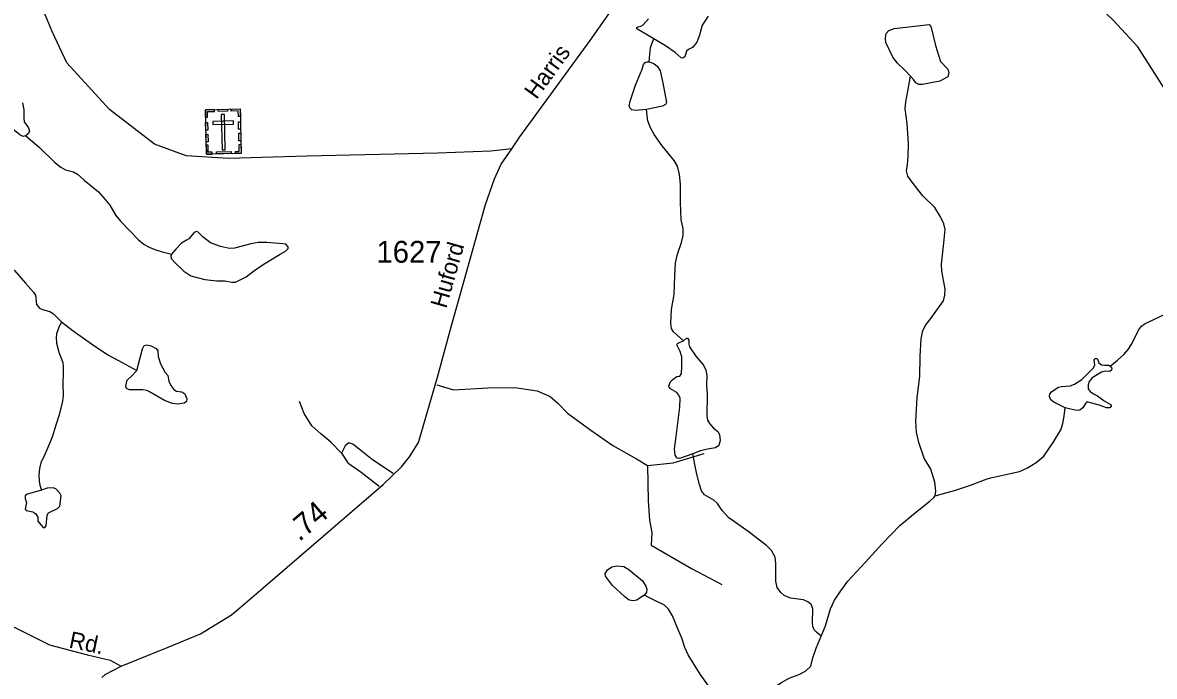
# Model space of a CAD drawing. Extents: x 2126262 to 2293712, y 749403 to 919119.
# Drawn here: x 2242847 to 2249316, y 826754 to 830494 of the extents above; entities that cross this region are included whole.
import ezdxf

# ---------------------------------------------------------------- set-up
doc = ezdxf.new("R2010")
doc.units = 0
for name, color, linetype in [('Exist Cultural Cemetery CELL', 7, 'Continuous'), ('Exist Hydrographic Creek Single Shore', 7, 'Continuous'), ('Exist Hydrographic Misc Water Feature', 7, 'Continuous'), ('Exist Hydrographic Pond Under 1500 Sq Ft', 7, 'Continuous'), ('Exist Road Non-System Type 51', 7, 'Continuous'), ('Exist Road Primary NC Attributed', 7, 'Continuous'), ('Exist Road Secondary Mileage Hundredths English Label', 7, 'Continuous'), ('Exist Road Secondary Type 41 Attributed', 7, 'Continuous'), ('Exist Road Secondary Type 51 Attributed', 7, 'Continuous'), ('Exist Road Secondary Type 51 Label', 7, 'Continuous'), ('Exist Road Secondary Type 51 Number Label', 7, 'Continuous')]:
    doc.layers.add(name, color=color, linetype=linetype)

msp = doc.modelspace()

# ---------------------------------------------------------------- linework, layer by layer
at = {"layer": 'Exist Cultural Cemetery CELL'}
for points in [[(2243891.6, 829996.3), (2244090.6, 830000.7), (2244096.3, 829746.1), (2243897.3, 829741.7)], [(2243892.5, 829953), (2243903.9, 829953.2), (2243903.2, 829985.4), (2243943.7, 829986.3), (2243943.5, 829997.4), (2243891.6, 829996.3)], [(2243965.6, 829997.9), (2244017.4, 829999.1), (2244017.7, 829987.7), (2243965.9, 829986.5)], [(2244001.2, 829969.4), (2243982.6, 829969), (2243987.1, 829766.2), (2244005.7, 829766.7)], [(2244091.7, 829957.3), (2244080.3, 829957.1), (2244079.6, 829989.3), (2244039, 829988.4), (2244038.8, 829999.5), (2244090.7, 830000.7)], [(2243894.2, 829878.8), (2243893.2, 829922.1), (2243904.6, 829922.4), (2243905.6, 829879.1)], [(2243933.9, 829929.1), (2243934.3, 829910.5), (2244052, 829913.1), (2244051.6, 829931.8)], [(2244081.9, 829884), (2244080.9, 829927.3), (2244092.3, 829927.6), (2244093.3, 829884.3)], [(2243895.7, 829811.6), (2243894.7, 829854.9), (2243906.1, 829855.2), (2243907, 829811.9)], [(2244083.3, 829818.1), (2244082.3, 829861.4), (2244093.7, 829861.7), (2244094.7, 829818.4)], [(2243930.3, 829742.5), (2243930.1, 829754), (2243908.1, 829753.5), (2243907.2, 829793.9), (2243896, 829793.6), (2243897.2, 829741.8)], [(2244063.2, 829745.4), (2244062.9, 829756.9), (2244084.9, 829757.4), (2244084, 829797.8), (2244095.1, 829798), (2244096.3, 829746.1)], [(2243954.4, 829754.5), (2244039.3, 829756.3), (2244039.5, 829744.9), (2243954.7, 829743.1)]]:
    msp.add_lwpolyline(points, close=True, dxfattribs=at)
at = {"layer": 'Exist Hydrographic Creek Single Shore'}
for points in [[(2248062.1, 827787.7), (2248067.2, 827813.1), (2248061.8, 827865.3), (2248037.9, 827940.2), (2248001, 828003.2), (2247969.5, 828091.8), (2247956.5, 828150.4), (2247952.1, 828211.2), (2247959.7, 828349.2), (2247974.9, 828470.3), (2247978.2, 828586.5), (2247982.5, 828686), (2247993.4, 828732.8), (2248009.6, 828764.3), (2248033.5, 828793.6), (2248110.6, 828903.3), (2248118.2, 828934.8), (2248119.3, 828968.5), (2248112.8, 829011.9), (2248100.8, 829073.2), (2248098.7, 829112.3), (2248110.6, 829215.5), (2248119.3, 829311.1), (2248111.7, 829343.7), (2248094.3, 829382.8), (2248061.8, 829436), (2247993.4, 829503.9), (2247943.4, 829565.8), (2247907.6, 829615.8), (2247900, 829646.2), (2247905.4, 829683.1), (2247908.7, 829728.7), (2247910.9, 829803), (2247903.3, 829917.1), (2247892.4, 830000.7), (2247894.6, 830042), (2247906.5, 830101.7), (2247922.8, 830188.6)], [(2247411.4, 826984.1), (2247436.1, 827042.7), (2247465.4, 827140.4), (2247487.1, 827190.4), (2247523, 827243.6), (2247564.2, 827299), (2247663, 827404.8), (2247757.5, 827510.2), (2247861.7, 827617.7), (2247961.1, 827699.7), (2248034.9, 827758.4), (2248055.6, 827777.9), (2248062.1, 827787.7)], [(2246921.3, 826495.9), (2246965.2, 826579.6), (2247005.3, 826622), (2247058.5, 826662.2), (2247154.1, 826699.1), (2247185.6, 826718.6), (2247227.9, 826743.6), (2247288.7, 826766.4), (2247324.5, 826786), (2247351.7, 826813.1), (2247364.7, 826859.2), (2247383.1, 826914.6), (2247411.4, 826984.1)]]:
    msp.add_lwpolyline(points, dxfattribs=at)
at = {"layer": 'Exist Hydrographic Misc Water Feature'}
for points in [[(2246766.3, 830531.4), (2246730.5, 830480.3), (2246715.3, 830422.7), (2246700.1, 830382.5), (2246675.1, 830352.1), (2246652.3, 830340.5), (2246641.4, 830330.7), (2246631.7, 830299.2), (2246620.8, 830291.6), (2246612.1, 830293.8), (2246576.3, 830324.2), (2246520.9, 830362.2), (2246455.8, 830401.7), (2246357, 830459.7), (2246358.1, 830467.3), (2246363.5, 830470.5), (2246380.9, 830474.9), (2246393.9, 830481.4), (2246424.3, 830516.2)], [(2246427.6, 830269.1), (2246431.9, 830312.6), (2246436.2, 830350.6), (2246442.8, 830373.4), (2246455.8, 830401.7)], [(2246412.4, 829997), (2246350.5, 829992.3), (2246329.9, 829995.5), (2246317.9, 830006.4), (2246314.7, 830018.3), (2246319, 830045.5), (2246350.5, 830136.7), (2246387.4, 830227.9), (2246395, 830255), (2246404.8, 830265.9), (2246417.8, 830270.2), (2246427.6, 830269.1)], [(2246427.6, 830269.1), (2246454.7, 830260.5), (2246475.3, 830244.2), (2246490.5, 830219.2), (2246506.8, 830150.7), (2246527.4, 830037.8), (2246522, 830025.8), (2246503.6, 830017.1), (2246412.4, 829997)], [(2246623.7, 828673.9), (2246567.6, 828724.5), (2246555.7, 828744.1), (2246551.3, 828774.5), (2246555.7, 828853.8), (2246572, 828938.5), (2246574.1, 829044.9), (2246579.6, 829120.3), (2246590.4, 829169.2), (2246613.2, 829235.5), (2246623, 829275.7), (2246623, 829315.9), (2246612.1, 829365.8), (2246606.7, 829464.7), (2246606.7, 829570.6), (2246601.3, 829626), (2246590.4, 829672.7), (2246572, 829705.3), (2246502.5, 829790), (2246456.9, 829854.7), (2246435.2, 829892.8), (2246421, 829931.9), (2246416.7, 829960.1), (2246412.4, 829997)], [(2242866.1, 829847.3), (2242941.8, 829781.2), (2243029.7, 829695.4), (2243064.5, 829667.2), (2243092.7, 829653), (2243137.2, 829640), (2243160, 829627), (2243199.1, 829593.3), (2243280.5, 829525.3), (2243307.7, 829496), (2243344.6, 829449.3), (2243380.4, 829391.7), (2243406.5, 829358), (2243459.6, 829302.6), (2243510, 829250.9), (2243541.5, 829224.8), (2243569.7, 829209.6), (2243603.4, 829195.5), (2243644.6, 829183.6), (2243698.9, 829170.5)], [(2242061.4, 829724.6), (2242137.5, 829701.7), (2242213.5, 829666.9), (2242268.8, 829631.1), (2242316.6, 829595.2), (2242391.5, 829527.2), (2242497.9, 829399.1), (2242579.3, 829288.3), (2242620, 829243.2), (2242659.1, 829207.3), (2242752.5, 829125.9), (2242800.2, 829077), (2242864.3, 829003.1), (2242908.8, 828952.1), (2242919.7, 828934.7), (2242927.3, 828881.5), (2242943.5, 828860.8), (2242960.9, 828853.2), (2243003.3, 828840.7), (2243022.8, 828827.7), (2243069.5, 828783.2)], [(2249064.2, 828528.6), (2249105, 828562.9), (2249140.9, 828595.5), (2249165.8, 828623.7), (2249187.6, 828656.3), (2249224.5, 828734.5), (2249241.8, 828757.3), (2249262.5, 828772.5), (2249309.1, 828794.2), (2249355.8, 828817), (2249443.8, 828861.6), (2249482.8, 828885.5), (2249494.8, 828896.3), (2249504.6, 828911.5)], [(2243069.5, 828783.2), (2243051.5, 828745.5), (2243040.6, 828714), (2243038.4, 828693.3), (2243040.6, 828660.7), (2243053.6, 828609.7), (2243077.5, 828548.9), (2243079.7, 828527.1), (2243078.6, 828491.3), (2243077.5, 828426.1), (2243078.6, 828358.8), (2243074.2, 828329.4), (2243055.8, 828250.8), (2243037.3, 828192.1), (2243015.6, 828122.6), (2242985.2, 828050.9), (2242972.2, 828019.4), (2242952, 827975.4), (2242943.3, 827943.9), (2242940.1, 827907), (2242942.2, 827872.2), (2242945.5, 827847.3), (2242954.2, 827819)], [(2243069.5, 828783.2), (2243135, 828730.3), (2243241.4, 828656.4), (2243334.8, 828593.4), (2243416.2, 828548.9), (2243499.8, 828504.3)], [(2248805.2, 828291.2), (2248741.8, 828323.3), (2248723.3, 828336.4), (2248715.7, 828355.9), (2248717.9, 828370.1), (2248728.8, 828382), (2248747.2, 828395), (2248767.8, 828409.2), (2248785.2, 828412.4), (2248834.1, 828415.7), (2248860.1, 828426.5), (2248901.4, 828451.5), (2248966.5, 828516.7), (2248975.2, 828535.2), (2248971.9, 828566.7), (2248978.5, 828573.2), (2248989.3, 828572.1), (2248993.7, 828565.6), (2248998, 828548.2), (2249014.3, 828537.3), (2249031.7, 828535.2), (2249056.6, 828534.1), (2249064.2, 828528.6)], [(2249064.2, 828528.6), (2249072.9, 828516.7), (2249070.7, 828505.8), (2249061, 828498.2), (2249034.9, 828499.3), (2249013.2, 828493.9), (2248961.1, 828462.4), (2248942.6, 828441.7), (2248937.2, 828421.1), (2248938.3, 828399.4), (2248949.1, 828383.1), (2248967.6, 828371.1), (2248991.5, 828358.1), (2249029.5, 828329.9), (2249068.6, 828307.1), (2249069.7, 828299.5), (2249061, 828289.7), (2249042.5, 828289.7), (2249000.2, 828304.9), (2248937.2, 828323.3), (2248927.4, 828323.3), (2248923.1, 828314.7), (2248907.9, 828290.8), (2248889.4, 828277.7), (2248873.2, 828275.6), (2248838.4, 828283.2), (2248805.2, 828291.2)], [(2248062.1, 827787.7), (2248110.4, 827800.8), (2248173.4, 827818.1), (2248264.6, 827848.6), (2248360.1, 827883.3), (2248388.3, 827890.9), (2248544.6, 827925.7), (2248590.2, 827947.4), (2248640.2, 827977.8), (2248684.7, 828014.7), (2248737.9, 828092.4), (2248781.3, 828165.2), (2248792.2, 828200), (2248800.9, 828243.4), (2248805.2, 828291.2)], [(2247411.4, 826984.1), (2247384.2, 827006.9), (2247372.3, 827020), (2247363.6, 827039.5), (2247362.5, 827061.2), (2247363.6, 827139.5), (2247353.8, 827165.5), (2247334.3, 827180.7), (2247310.4, 827191.6), (2247236.6, 827201.4), (2247200.8, 827215.9), (2247180.1, 827234.4), (2247159.5, 827262.6), (2247151.9, 827298.5), (2247151.9, 827400.6), (2247147.6, 827436.4), (2247128, 827473.4), (2247099.8, 827502.7), (2247050.9, 827539.6), (2246999.4, 827578.3), (2246884.3, 827661.9), (2246846.3, 827702.1), (2246819.1, 827742.3), (2246798.5, 827761.9), (2246744.2, 827793.4), (2246728, 827815.1), (2246716, 827852), (2246700.8, 827910.3), (2246688.9, 827965.7), (2246678, 828026.5)], [(2246921.3, 826495.9), (2246863.8, 826570.8), (2246800.8, 826652.3), (2246720.5, 826766.3), (2246652.1, 826877.7), (2246631.4, 826919), (2246614.1, 826972.2), (2246592.4, 827026.5), (2246561.3, 827101), (2246539.6, 827139), (2246515.7, 827160.7), (2246464.7, 827186.8), (2246399.6, 827218.3)]]:
    msp.add_lwpolyline(points, dxfattribs=at)
for points in [[(2247922.8, 830188.6), (2247891.3, 830220.6), (2247847.9, 830261.9), (2247821.8, 830296.6), (2247780.6, 830381.3), (2247779.5, 830406.3), (2247783.8, 830431.3), (2247799, 830449.8), (2247828.3, 830460.6), (2248028.1, 830483.5), (2248034.6, 830479.1), (2248041.1, 830466.1), (2248065, 830364), (2248094.3, 830271.6), (2248135.6, 830227.1), (2248142.1, 830209.7), (2248134.5, 830184.7), (2248090, 830158.7), (2247990.1, 830140.2), (2247969.5, 830140.2), (2247953.2, 830148.9), (2247939.1, 830168.4)], [(2243499.8, 828504.3), (2243531.3, 828627.1), (2243542.2, 828646.6), (2243556.3, 828651), (2243581.2, 828644.5), (2243609.5, 828630.3), (2243619.2, 828617.3), (2243621.4, 828584.7), (2243635.5, 828542.3), (2243661.6, 828492.4), (2243676.8, 828476.1), (2243682.2, 828443.5), (2243694.1, 828418.5), (2243711.5, 828394.6), (2243726.7, 828385.9), (2243757.1, 828382.7), (2243774.5, 828369.6), (2243785.3, 828341.4), (2243783.2, 828326.2), (2243771.2, 828316.4), (2243733.2, 828311), (2243703.9, 828314.2), (2243657.2, 828331.6), (2243571.5, 828381.6), (2243558.4, 828390.3), (2243533.5, 828393.5), (2243458.6, 828392.4), (2243441.2, 828400.1), (2243437.9, 828414.2), (2243444.4, 828447.8), (2243471.6, 828472.8)], [(2242954.2, 827819), (2242867.3, 827795.1), (2242861.9, 827786.4), (2242861.9, 827771.2), (2242868.4, 827748.4), (2242861.9, 827710.4), (2242867.3, 827702.8), (2242905.3, 827695.2), (2242922.7, 827683.2), (2242933.5, 827664.8), (2242934.6, 827642), (2242941.1, 827632.2), (2242965, 827606.1), (2242973.7, 827605), (2242982.4, 827615.9), (2242986.7, 827675.6), (2242995.4, 827688.7), (2243046.5, 827714.7), (2243060.6, 827727.8), (2243068.2, 827786.4), (2243060.6, 827802.7), (2243037.8, 827826.6), (2243021.5, 827833.1), (2242986.7, 827829.9)], [(2246399.6, 827218.3), (2246357.2, 827189), (2246337.7, 827185.7), (2246313.8, 827190.1), (2246289.9, 827208.5), (2246218.3, 827273.7), (2246178.1, 827326.9), (2246177, 827342.2), (2246190, 827362.8), (2246215, 827380.2), (2246244.3, 827385.6), (2246283.4, 827382.3), (2246312.7, 827366), (2246390.9, 827299.8), (2246409.3, 827270.5), (2246415.8, 827252), (2246413.7, 827234.6)]]:
    msp.add_lwpolyline(points, close=True, dxfattribs=at)
at = {"layer": 'Exist Hydrographic Pond Under 1500 Sq Ft'}
for points in [[(2242866.1, 829847.3), (2242850.9, 829842.9), (2242830.3, 829851.6), (2242791.2, 829884.2), (2242707.6, 829957), (2242602.3, 830042.8), (2242554, 830079.6)], [(2242846.6, 830034.6), (2242853.1, 829995.5), (2242853.1, 829948.3), (2242856.4, 829927.6), (2242880.3, 829891.8), (2242885.7, 829871.2), (2242878.1, 829858.1), (2242866.1, 829847.3)], [(2246678, 828026.5), (2246600.9, 828001.1), (2246589, 828003.2), (2246576, 828019.5), (2246572.7, 828055.4), (2246582.5, 828127.1), (2246603.1, 828294.4), (2246605.3, 828346.5), (2246598.8, 828362.8), (2246586.8, 828378), (2246546.7, 828401.9), (2246541.2, 828414.9), (2246547.7, 828436.7), (2246566.2, 828455.1), (2246586.8, 828469.2), (2246603.1, 828471.8), (2246612.9, 828486), (2246615.1, 828526.2), (2246615.1, 828581.6), (2246605.3, 828613.1), (2246586.8, 828651.1), (2246590.1, 828658.7), (2246600.9, 828664.1), (2246623.7, 828673.9)], [(2246623.7, 828673.9), (2246641.1, 828689.1), (2246647.6, 828689.1), (2246654.1, 828677.1), (2246654.1, 828654.3), (2246658.5, 828639.1), (2246695.4, 828585.9), (2246738.8, 828534.8), (2246752.9, 828506.6), (2246757.3, 828475.1), (2246756.2, 828421.9), (2246760.5, 828364.3), (2246758.4, 828246.6), (2246761.6, 828219.4), (2246772.5, 828199.8), (2246795.3, 828173.8), (2246821.3, 828154.2), (2246831.1, 828137.9), (2246834.3, 828104.3), (2246825.7, 828074.9), (2246807.2, 828060.8), (2246761.6, 828053.2), (2246722.5, 828044.5), (2246678, 828026.5)]]:
    msp.add_lwpolyline(points, dxfattribs=at)
msp.add_lwpolyline([(2243698.9, 829170.5), (2243693.5, 829158.6), (2243695.7, 829144.5), (2243718.5, 829119.5), (2243768.4, 829072.8), (2243808.6, 829045.6), (2243887.8, 829025), (2243957.3, 829016.3), (2244002.9, 829017.4), (2244042, 829008.7), (2244063.7, 829008.7), (2244125.6, 829039.1), (2244167.6, 829072.8), (2244221.9, 829110.8), (2244318.5, 829169.4), (2244350, 829186.8), (2244365.2, 829202), (2244365.2, 829211.8), (2244352.1, 829225.9), (2244334.8, 829229.2), (2244243.6, 829236.8), (2244193.6, 829235.7), (2244151.3, 829229.2), (2244059, 829203.1), (2244028.6, 829202), (2243977.6, 829212.9), (2243921.1, 829234.6), (2243878.8, 829266.1), (2243850.6, 829295.4), (2243840.8, 829298.7), (2243827.8, 829294.4), (2243796.3, 829257.4), (2243783.3, 829249.8), (2243755, 829232.4), (2243722.5, 829198.8)], close=True, dxfattribs=at)
at = {"layer": 'Exist Road Non-System Type 51'}
for points in [[(2245214.4, 828422.4), (2245310.1, 828393.7), (2245505.4, 828404.9), (2245659.6, 828407), (2245788, 828387.5), (2245863.3, 828355.3), (2245906.6, 828317.6), (2245961, 828259), (2246094.9, 828162.6), (2246219.8, 828074), (2246355.1, 827998.6), (2246419.3, 827959.5)], [(2244669, 828030.7), (2244608.3, 828094.2), (2244552.5, 828141.7), (2244499.4, 828187.8), (2244456.2, 828257.6), (2244429.7, 828327.4)], [(2244964.1, 827914.8), (2244847.5, 827993), (2244770.8, 828054.4), (2244734.5, 828082.3), (2244712.2, 828089.3), (2244691.3, 828072.6), (2244669, 828030.7)], [(2244669, 828030.7), (2244706.6, 827974.8), (2244782, 827923.1), (2244885.9, 827842.2)], [(2246419.3, 827959.5), (2246565.8, 827976.2), (2246743, 828029.3)], [(2246419.3, 827959.5), (2246422.1, 827758.4), (2246430.4, 827647.3), (2246444.4, 827576.1), (2246438.8, 827504.9)], [(2246438.8, 827504.9), (2246671.1, 827371.6), (2246842.7, 827279.4)]]:
    msp.add_lwpolyline(points, dxfattribs=at)
at = {"layer": 'Exist Road Primary NC Attributed'}
msp.add_lwpolyline([(2249577.5, 829770.5), (2249493.8, 829910.2), (2249415.7, 830051.2), (2249221, 830354.9), (2249081.5, 830507.1), (2248955.2, 830630.7), (2248819.9, 830735.5), (2248662.2, 830850), (2248410.4, 830986.1), (2247823.7, 831225.6), (2247530.7, 831351.3), (2247303.3, 831474.2), (2247115.6, 831620.1), (2246999.1, 831736.7)], dxfattribs=at)
at = {"layer": 'Exist Road Secondary Type 41 Attributed'}
msp.add_lwpolyline([(2237501.1, 827385.3), (2237783.8, 827376.2), (2238157.7, 827376.2), (2238456.3, 827387.4), (2238816.2, 827418.1), (2239219.5, 827455.8), (2239532, 827472.6), (2239816.6, 827486.6), (2240198.9, 827483.8), (2240468.2, 827479.6), (2240833.8, 827426.5), (2240967.7, 827387.4), (2241285.8, 827261.7), (2241442.1, 827247.8), (2241841.1, 827242.2), (2242294.6, 827243.6), (2242428.5, 827227.2), (2242542.8, 827171.2), (2242787, 827041.2), (2242999.8, 826933.7), (2243217.2, 826877.7), (2243347.1, 826846.3), (2243409.8, 826812.7)], dxfattribs=at)
at = {"layer": 'Exist Road Secondary Type 51 Attributed'}
for points in [[(2245643.5, 829772.2), (2245689.6, 829841.8), (2246090.2, 830391.4), (2246360.7, 830778.8), (2246462.6, 830931), (2246518.4, 831006.5), (2246614.5, 831169), (2246800.8, 831458.7), (2246999.1, 831736.7)], [(2245643.5, 829772.2), (2245524.1, 829759.3), (2245220, 829748.1), (2244470.7, 829729.9), (2244024.2, 829716), (2243781.5, 829732.7), (2243600.1, 829799.8), (2243343.4, 829998.1), (2243099.2, 830264.8), (2243015.5, 830443.5), (2242940.1, 830627.9)], [(2243409.8, 826812.7), (2243679.1, 826921.9), (2243864.6, 826997.3), (2244040.9, 827106.5), (2244088.2, 827145.8), (2244221.3, 827260.2), (2244907.3, 827851.8), (2245013.3, 827953.5), (2245058.2, 828010.7), (2245109.9, 828091.4), (2245217.8, 828465.6), (2245295.6, 828753.7), (2245377.9, 829045.7), (2245493.1, 829453.7), (2245544.7, 829600.3), (2245581.9, 829683.8), (2245643.5, 829772.2)], [(2243299.6, 826747.7), (2243319.4, 826764), (2243409.8, 826812.7)]]:
    msp.add_lwpolyline(points, dxfattribs=at)

# ---------------------------------------------------------------- texts
at = {"layer": 'Exist Road Secondary Mileage Hundredths English Label'}
msp.add_text('.74', height=125, rotation=40.77575, dxfattribs=at).set_placement((2244428.5, 827521.4))
at = {"layer": 'Exist Road Secondary Type 51 Label'}
for s, rotation, p in [('Harris', 54.12783, (2245784.6, 830050.2)), ('Huford', 74.08053, (2245268, 828854.8)), ('Rd.', 348.36055, (2243107.4, 826919.5))]:
    msp.add_text(s, height=95, rotation=rotation, dxfattribs=at).set_placement(p)
at = {"layer": 'Exist Road Secondary Type 51 Number Label'}
msp.add_text('1627', height=125, dxfattribs=at).set_placement((2244869.8, 829120.6))

doc.saveas('drawing.dxf')
